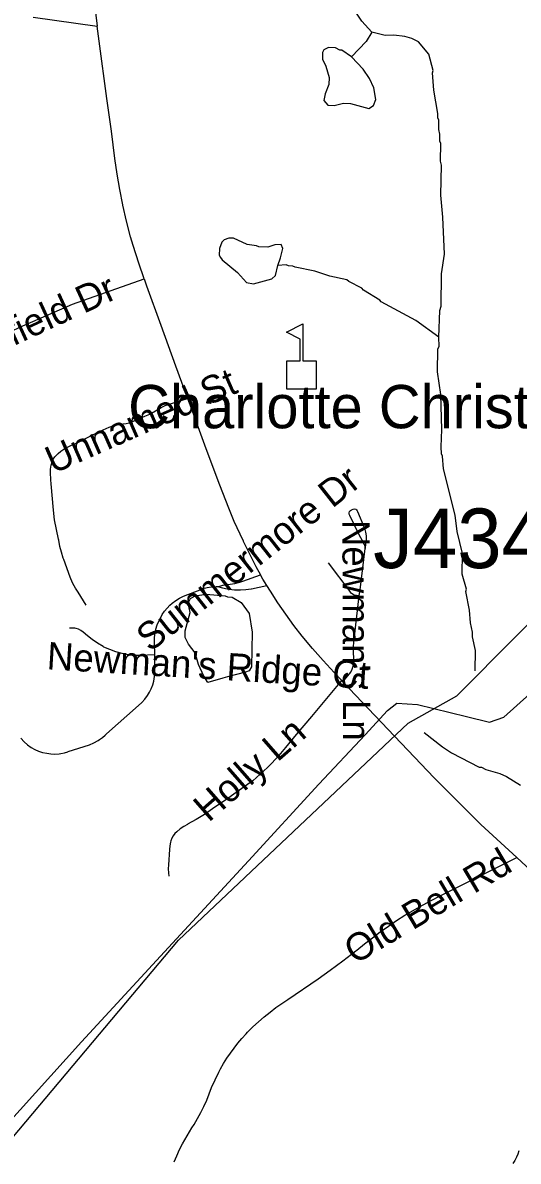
# Model space of a CAD drawing. Extents: x 1383679 to 1536984, y 460658 to 651027.
# Drawn here: x 1470144 to 1471863, y 508164 to 512111 of the extents above; entities that cross this region are included whole.
import ezdxf

# ---------------------------------------------------------------- set-up
doc = ezdxf.new("R2010")
doc.units = 0
for name, color, linetype in [('Exist Cultural Educational Facility Elementary CELL', 7, 'Continuous'), ('Exist Cultural Educational Facility High Label', 7, 'Continuous'), ('Exist Hydrographic Creek Single Shore', 7, 'Continuous'), ('Exist Hydrographic Misc Water Feature', 7, 'Continuous'), ('Exist Road Non-System Structure Non-Sys Other Number Label', 7, 'Continuous'), ('Exist Road Non-System Type 51', 7, 'Continuous'), ('Exist Road Non-System Type 51 Label', 7, 'Continuous'), ('Exist Utilities Electrical Transmission Line', 7, 'Continuous')]:
    doc.layers.add(name, color=color, linetype=linetype)

msp = doc.modelspace()

# ---------------------------------------------------------------- linework, layer by layer
at = {"layer": 'Exist Cultural Educational Facility Elementary CELL'}
msp.add_lwpolyline([(1471060, 510840.6), (1471060, 510938.5), (1471106, 510938.5), (1471106, 511013.6), (1471059, 511037.8), (1471115.6, 511067), (1471115.6, 510938.5), (1471161.7, 510938.5), (1471161.7, 510840.6)], close=True, dxfattribs=at)
at = {"layer": 'Exist Hydrographic Creek Single Shore'}
for points in [[(1471649.3, 509777.6), (1472677.4, 510810.5), (1473338.3, 511407.8), (1473509.4, 511643.9), (1473562.4, 511803.7), (1473833.3, 512031.3), (1473927.4, 512137.8), (1476136.3, 513524.4), (1476649.3, 513724.2), (1476979.3, 513701.1)], [(1466640.3, 505263.3), (1466742.3, 505382.7), (1466881.4, 505681.8), (1466971.3, 506028), (1467214.9, 506309.6), (1467416.8, 506431.6), (1467461.6, 506454.1), (1468051.3, 506777.7), (1468627.3, 507258.4), (1468694.3, 507289.8), (1469079.3, 507341.2), (1469440.3, 507475.1), (1469575.3, 507564.3), (1469804.3, 507786.2), (1469813.3, 507835.2), (1470061.3, 508191.3), (1470684.4, 508930.4), (1471481.3, 509682.5), (1471649.3, 509777.6)]]:
    msp.add_lwpolyline(points, dxfattribs=at)
at = {"layer": 'Exist Hydrographic Misc Water Feature'}
for points in [[(1471354.9, 512078.7), (1471320.3, 512116.2), (1471250.3, 512221.7), (1471244.4, 512223.8), (1471215.1, 512260.4), (1471182.4, 512329.1), (1471116, 512414.5), (1471110.4, 512430.6), (1471045.8, 512505.9), (1471006.9, 512562.7), (1470974.3, 512633.4), (1470943.2, 512678.1)], [(1471354.9, 512078.7), (1471334.8, 512045.9), (1471283.8, 511993)], [(1471587.5, 511020.8), (1471590.4, 511112.6), (1471594.7, 511128.5), (1471597, 511240.5), (1471606.3, 511308.3), (1471600.9, 511436.4), (1471594.4, 511512.5), (1471596.5, 511616.5), (1471592.8, 511630.6), (1471594, 511692.5), (1471590.1, 511700.6), (1471590.6, 511724.6), (1471586.9, 511740.7), (1471587.5, 511772.7), (1471583.8, 511780.7), (1471584.1, 511796.7), (1471569.7, 511877.1), (1471565.2, 511937.1), (1471567, 511945.1), (1471552.2, 512001.4), (1471517, 512044.1), (1471493.2, 512056.6), (1471469.3, 512063.1), (1471431.4, 512067.9), (1471401.4, 512066.5), (1471354.9, 512078.7)], [(1471283.8, 511993), (1471250.1, 512015.7), (1471244.2, 512015.8), (1471228.3, 512024.1), (1471204.3, 512024.6), (1471188.2, 512017), (1471184, 512007.1), (1471183.5, 511985.1), (1471195.1, 511960.8), (1471206.3, 511920.6), (1471205.7, 511896.6), (1471193.1, 511864.9), (1471188.6, 511841), (1471202.4, 511824.7), (1471224.3, 511824.2), (1471256.5, 511831.6), (1471280.5, 511831.1), (1471344.3, 511813.7), (1471360.5, 511823.4), (1471368.9, 511845.2), (1471361.7, 511885.4), (1471346.3, 511917.7), (1471325, 511950.2), (1471283.8, 511993)], [(1471028.7, 511268.9), (1471037.6, 511296.1), (1471046.2, 511327.9), (1471040.6, 511342.1), (1471018.5, 511340.5), (1470994.3, 511333), (1470962.3, 511333.7), (1470954.3, 511337.9), (1470922.5, 511342.5), (1470874.8, 511363.5), (1470858.8, 511363.9), (1470842.7, 511358.2), (1470834.5, 511350.4), (1470826.1, 511328.5), (1470825.6, 511304.5), (1470829.5, 511296.4), (1470835.3, 511288.3), (1470888.5, 511245.2), (1470919.8, 511210.6), (1470943.8, 511206.1), (1471008.1, 511222.7), (1471020.4, 511234.5), (1471028.7, 511268.9)], [(1471587.5, 511020.8), (1471507.6, 511078.3), (1471386.8, 511143.5), (1471382.9, 511148.9), (1471325.6, 511183.8), (1471319.7, 511190.2), (1471274.6, 511213.4), (1471268.3, 511219.3), (1471208.5, 511232.6), (1471156.7, 511249.6), (1471089, 511263.1), (1471081.1, 511267.2), (1471065.1, 511267.5), (1471057.2, 511271.7), (1471028.7, 511268.9)], [(1471713.4, 509864.2), (1471714.9, 509934), (1471703.8, 509982.3), (1471704.1, 509998.3), (1471696.8, 510030.4), (1471693.7, 510074.5), (1471680.9, 510138.7), (1471683.1, 510146.7), (1471668.7, 510199.6), (1471669.6, 510271), (1471651.1, 510347.4), (1471644.2, 510403.5), (1471603.4, 510564.4), (1471600.3, 510608.4), (1471596.5, 510616.5), (1471594.9, 510640.5), (1471598.1, 510700.5), (1471594.1, 510821.8), (1471582.1, 510900.8), (1471583.8, 510980.8), (1471587.9, 510988.7), (1471587.5, 511020.8)], [(1470853.8, 509843.1), (1470838.3, 509838.3), (1470785.9, 509823.6), (1470772.4, 509845.7), (1470753.2, 509886), (1470742, 509926.3), (1470718.5, 509956.8), (1470707, 509979), (1470707.5, 510003), (1470724.8, 510066.6), (1470717.4, 510098.8), (1470725.7, 510114.6), (1470741.9, 510124.3), (1470780.1, 510129.5), (1470846, 510124.1), (1470854, 510120), (1470870, 510119.7), (1470901.5, 510100.9), (1470928.8, 510062.4), (1470939.6, 509998.2), (1470937.1, 509878.2), (1470928.9, 509864.4), (1470916.7, 509858.7), (1470853.8, 509843.1)], [(1471535.9, 509650.5), (1471600.2, 509600.4), (1471631.7, 509579.8), (1471726.8, 509529.8), (1471734.8, 509529.6), (1471750.7, 509521.3), (1471798.4, 509508.3), (1471822.2, 509497.8), (1471870.3, 509467.8)]]:
    msp.add_lwpolyline(points, dxfattribs=at)
at = {"layer": 'Exist Road Non-System Type 51'}
msp.add_line((1471254.6, 509825.9), (1471249.8, 509831), dxfattribs=at)
for points in [[(1470203.5, 513475.9), (1470205.8, 513458.9), (1470216.8, 513383), (1470228, 513302.3), (1470242.9, 513199), (1470253.2, 513124.9), (1470261.5, 513066), (1470273.9, 512978.7), (1470293.3, 512846.7), (1470313.8, 512699.9), (1470333.7, 512558.3), (1470348.6, 512459.8), (1470365.7, 512358.5), (1470383.2, 512246.1), (1470396.1, 512146.6), (1470402.3, 512098.5)], [(1470180.2, 512130.7), (1470402.3, 512098.5)], [(1470564.6, 511222.6), (1470545.9, 511277), (1470526.4, 511338.6), (1470518, 511368.4), (1470503.8, 511423.2), (1470491.2, 511478.4), (1470491, 511479.5), (1470480.3, 511532.6), (1470471.2, 511586), (1470463.6, 511639.6), (1470451.2, 511734.9), (1470435.8, 511847.7), (1470409, 512046.8), (1470402.3, 512098.5)], [(1469830.3, 510894.9), (1469928.8, 510948.6), (1469989.5, 510982.3), (1470019.3, 510998.3), (1470076, 511027.4), (1470133.3, 511055.1), (1470315.7, 511135.3), (1470564.6, 511222.6)], [(1470564.6, 511222.6), (1470566.9, 511216), (1470573.2, 511198.5), (1470622.6, 511062.6), (1470674.1, 510921.6), (1470715.4, 510808.4)], [(1470364.2, 510091.1), (1470336.1, 510136.1), (1470326.3, 510150.9), (1470317.6, 510166.6), (1470310.4, 510183.1), (1470308.3, 510188.5), (1470286.3, 510249.5), (1470284.2, 510255), (1470277.7, 510275), (1470272.6, 510295.3), (1470269, 510316.6), (1470267.9, 510320.9), (1470260.3, 510354), (1470254.3, 510387.3), (1470249.8, 510420.9), (1470242, 510511.9), (1470240.8, 510525.7), (1470240, 510551), (1470240.3, 510562.5), (1470242.1, 510576.5), (1470242.2, 510577.1), (1470245.3, 510587.5), (1470249.6, 510597.3), (1470255.3, 510606.4), (1470257.2, 510608.7), (1470265.9, 510617.9), (1470275.6, 510625.9), (1470286.4, 510632.8), (1470308.2, 510644.2), (1470330.9, 510654.4), (1470334.3, 510655.7), (1470381.6, 510679.4), (1470412, 510694.9), (1470442.9, 510708.8), (1470455.6, 510713.8), (1470464.6, 510716.1), (1470479.9, 510718.8), (1470502.2, 510721.9), (1470513.3, 510724.1), (1470524, 510727.9), (1470528.3, 510729.9), (1470567.7, 510747.3), (1470584.1, 510754.1), (1470610.5, 510769.3), (1470623.8, 510777.3), (1470637.6, 510783.8), (1470647.9, 510787.6), (1470715.4, 510808.4)], [(1470715.4, 510808.4), (1470726.4, 510778.2), (1470779, 510634.7), (1470826.6, 510508.9), (1470857.6, 510428.5), (1470876.2, 510383.2), (1470896.3, 510338.5), (1470907.8, 510314.6), (1470908.4, 510313.5), (1470929.9, 510269), (1470952.8, 510225.2), (1470968.7, 510197.1)], [(1471331.2, 510288.6), (1471331.1, 510295.5), (1471329.4, 510302.1), (1471326.3, 510308.2), (1471325.8, 510308.9), (1471312, 510332.8), (1471278.3, 510402.7), (1471276.6, 510407), (1471276.5, 510411.6), (1471277.8, 510416.1), (1471280.6, 510419.8), (1471284.3, 510422.4), (1471290.4, 510424.9), (1471294.6, 510425.5), (1471298.7, 510424.5), (1471302.1, 510422.1), (1471304.4, 510418.6), (1471305.1, 510416.2), (1471329.6, 510358), (1471332.9, 510345), (1471334.6, 510331.8), (1471334.7, 510318.4), (1471333.3, 510305.1), (1471331.2, 510288.6)], [(1471311.3, 510124), (1471314.9, 510154.3), (1471331.2, 510288.6)], [(1471311.3, 510124), (1471293.7, 510126.7), (1471288.2, 510129.2), (1471283.5, 510133), (1471279.9, 510137.9), (1471279.1, 510139.4), (1471204.1, 510237.8)], [(1470819.1, 510156.5), (1470827.2, 510157.5), (1470837.9, 510160.6), (1470838.6, 510160.9), (1470853.5, 510163.7), (1470863.4, 510164.7), (1470879.9, 510167.1), (1470896.2, 510171), (1470906.9, 510174.4), (1470968.7, 510197.1)], [(1470990.5, 510160.2), (1470977.1, 510182.2), (1470968.7, 510197.1)], [(1470819.1, 510156.5), (1470836.2, 510151.1), (1470852.3, 510148), (1470859.2, 510147.2), (1470877.8, 510145), (1470896.4, 510144.4), (1470899.6, 510144.4), (1470918.1, 510145.7), (1470936.5, 510148.5), (1470937.8, 510148.7), (1470990.5, 510160.2)], [(1471249.8, 509831), (1471223.7, 509858.4), (1471185.8, 509899.2), (1471149, 509941.1), (1471113.4, 509984), (1471084.6, 510020.7), (1471055.9, 510059.8), (1471028.5, 510099.8), (1471002.8, 510139.9), (1470990.5, 510160.2)], [(1470601.4, 509919.3), (1470600.5, 509961.9), (1470600.5, 509976), (1470601.9, 509990.8), (1470605, 510005.2), (1470605.8, 510008.9), (1470609.8, 510022.9), (1470615.4, 510036.4), (1470622.3, 510049.3), (1470627.6, 510059.4), (1470635.3, 510071), (1470644.2, 510081.6), (1470654.2, 510091.2), (1470662.1, 510098.5), (1470674.3, 510108), (1470687.4, 510116.2), (1470701.2, 510122.9), (1470764.7, 510147.6), (1470768.5, 510148.9), (1470783.5, 510152.9), (1470798.7, 510155.3), (1470815.1, 510156), (1470819.1, 510156.5)], [(1471254.6, 509825.9), (1471282.1, 509859.2), (1471287, 509869.4), (1471290.5, 509880.2), (1471292.3, 509891.1), (1471292.7, 509908.8), (1471291.4, 509926.4), (1471291, 509930), (1471290.6, 509946.8), (1471291.9, 509963.5), (1471293.2, 509972.2), (1471311.3, 510124)], [(1470601.4, 509919.3), (1470549.8, 509916.9), (1470528.8, 509917.6), (1470507.9, 509919.9), (1470488.7, 509923.5), (1470466.9, 509929.7), (1470445.7, 509937.4), (1470425.3, 509946.5), (1470422.8, 509947.8), (1470402.9, 509959.4), (1470384, 509972.3), (1470367.9, 509985), (1470352.7, 509998.2), (1470345.6, 510003.7), (1470337.6, 510007.9), (1470329, 510010.6), (1470324.8, 510011.4), (1470308, 510011.9), (1470306, 510011.8)], [(1470137.3, 509630.4), (1470148.4, 509618.2), (1470160.6, 509607.1), (1470172.7, 509598.6), (1470185.3, 509591.4), (1470198.6, 509585.5), (1470212.5, 509581.1), (1470227.3, 509577.9), (1470241.2, 509575.8), (1470255.4, 509575.1), (1470269.7, 509575.9), (1470276.2, 509576.8), (1470288.2, 509579.4), (1470299.8, 509583.5), (1470300.9, 509584), (1470375.6, 509607), (1470390.3, 509613.8), (1470404.7, 509622.1), (1470409.9, 509625.6), (1470420.2, 509633), (1470429.4, 509641.4), (1470433.6, 509646), (1470545, 509744.2), (1470556.6, 509754.6), (1470566.9, 509765.8), (1470576, 509778), (1470583.1, 509789.5), (1470589.7, 509802), (1470594.8, 509814.9), (1470598.5, 509827.8), (1470601.1, 509843.8), (1470602.2, 509860.2), (1470602.2, 509868.3), (1470602.1, 509886.9), (1470601.4, 509919.3)], [(1471249.8, 509831), (1471249.5, 509830.7), (1471145.9, 509705.9), (1471092.5, 509643.5), (1471055.1, 509597.9), (1471032.1, 509570.3), (1471007.9, 509543.7), (1470992.9, 509528.3), (1470967.6, 509505.1), (1470941.3, 509483), (1470931.4, 509475.2), (1470876.4, 509436.2), (1470855, 509421), (1470801.7, 509385.5), (1470773.9, 509366.3), (1470745.2, 509348.4), (1470715.6, 509331.8), (1470715.5, 509331.7), (1470702.1, 509324.4), (1470689.6, 509315.8), (1470678.1, 509305.9), (1470671.7, 509299.4), (1470665.4, 509292), (1470660.5, 509283.7), (1470656.9, 509274.7), (1470655.7, 509269.7), (1470653.4, 509256.9), (1470652.7, 509244), (1470649.6, 509191.5), (1470648.5, 509177.4), (1470649, 509163.3), (1470650.6, 509152.1)], [(1471857.8, 509216.4), (1471733.3, 509331), (1471663.8, 509400.2), (1471571.1, 509492.6), (1471365.4, 509709.5), (1471254.6, 509825.9)], [(1470668.9, 508161.4), (1470677.8, 508182.8), (1470687.4, 508203.8), (1470697.6, 508224.4), (1470730.6, 508279), (1470738.1, 508291.2), (1470750, 508311.7), (1470761.3, 508332.6), (1470771.9, 508353.9), (1470781.7, 508375.5), (1470790.8, 508397.5), (1470798.9, 508419.2), (1470823.9, 508473), (1470829.7, 508483.8), (1470840.4, 508502.5), (1470851.8, 508520.8), (1470863.9, 508538.7), (1470876.6, 508556.1), (1470889.9, 508573), (1470903.8, 508589.4), (1470918.3, 508605.4), (1470923.7, 508610.9), (1470942.4, 508629.3), (1470961.5, 508647.1), (1470981.2, 508664.3), (1471001.5, 508680.9), (1471022, 508696.8), (1471062.8, 508724.7), (1471168.6, 508796.3), (1471209.6, 508825.7), (1471254.5, 508858.9), (1471299.1, 508892.8), (1471302.6, 508895.8), (1471329.3, 508917.5), (1471356.5, 508938.6), (1471384.1, 508959.1), (1471412.2, 508979), (1471440.7, 508998.2), (1471469.6, 509016.7), (1471487.3, 509027), (1471522.7, 509047), (1471558, 509066), (1471558.4, 509066.2), (1471594.5, 509084.8), (1471594.5, 509084.8), (1471594.6, 509084.8), (1471684.6, 509129.9), (1471857.8, 509216.4)], [(1472252.7, 508856.6), (1472209.8, 508895.6), (1472094.3, 509000), (1472021.7, 509066), (1471974.7, 509108.6), (1471889.6, 509187.2), (1471857.8, 509216.4)], [(1471865, 508200), (1471860.9, 508188.6), (1471856.1, 508177.4), (1471850.5, 508166.7), (1471844.2, 508156.3)]]:
    msp.add_lwpolyline(points, dxfattribs=at)
at = {"layer": 'Exist Utilities Electrical Transmission Line'}
msp.add_lwpolyline([(1470081.7, 508282.9), (1470347.4, 508578.1), (1470621.1, 508874.9), (1470927.3, 509205.5), (1471170.3, 509471), (1471331.7, 509642), (1471409.2, 509726.7), (1471441.7, 509752), (1471513.6, 509746.6), (1471683.1, 509705.4), (1471762.7, 509685.9), (1471813.1, 509702.9), (1472004.3, 509875.4), (1472336.5, 510197.4), (1472693, 510542.8), (1473088.4, 510917.7), (1473465, 511268.6), (1473797, 511578.5), (1474151.4, 511906.1), (1474426.1, 512152.9)], dxfattribs=at)

# ---------------------------------------------------------------- texts
at = {"layer": 'Exist Cultural Educational Facility High Label'}
msp.add_text('Charlotte Christian School', height=150, dxfattribs=at).set_placement((1470509.3, 510704.9))
at = {"layer": 'Exist Road Non-System Structure Non-Sys Other Number Label'}
msp.add_text('J434', height=206.69, dxfattribs=at).set_placement((1471359.3, 510220))
at = {"layer": 'Exist Road Non-System Type 51 Label'}
for s, rotation, p in [('Smithfield Dr', 24.7003, (1469816, 510853.4)), ('Unnamed St', 23.7518, (1470249.1, 510545.8)), ('Summermore Dr', 38.3016, (1470585.7, 509926.6)), ("Newman's Ln", 270.1822, (1471252.4, 510387.1)), ("Newman's Ridge Ct", 356.5061, (1470225.4, 509869.4)), ('Holly Ln', 41.2004, (1470788.5, 509336.4)), ('Old Bell Rd', 30.7005, (1471295.9, 508844.4))]:
    msp.add_text(s, height=95, rotation=rotation, dxfattribs=at).set_placement(p)

doc.saveas('drawing.dxf')
